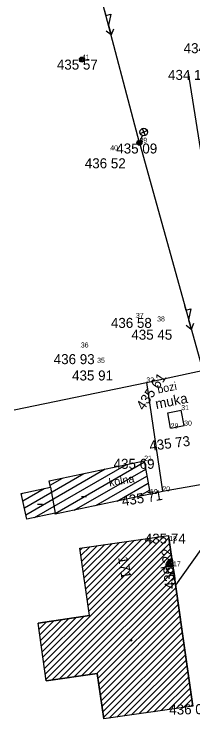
# Model space of a CAD drawing. Extents: x -559180 to -551373, y -1076947 to -1072071.
# Drawn here: x -553991.1 to -553973.2, y -1074158.6 to -1074088 of the extents above; entities that cross this region are included whole.
import ezdxf

# ---------------------------------------------------------------- set-up
doc = ezdxf.new("R2010")
doc.units = 0
for name, color, linetype in [('12_PLOTY', 7, 'Continuous'), ('14_BUDOVY', 7, 'Continuous'), ('18_POLOHOPIS', 7, 'Continuous'), ('1_VODA_ZN', 7, 'Continuous'), ('20_EL_ZN', 7, 'Continuous'), ('27_HRANA_PATA', 7, 'Continuous'), ('32', 7, 'Continuous'), ('3_BODY', 7, 'Continuous'), ('47_ZN_STAV_OBJ$', 7, 'Continuous'), ('52_POPIS_UCELOVY', 7, 'Continuous'), ('54_C_POPISNA', 7, 'Continuous'), ('6_VYSKY', 7, 'Continuous'), ('NNnadzemní', 7, 'Continuous')]:
    doc.layers.add(name, color=color, linetype=linetype)

# ---------------------------------------------------------------- blocks, each defined once
blk = doc.blocks.new('SLB')
at = {"layer": '20_EL_ZN'}
for radius in [0.25, 0.158, 0.05]:
    blk.add_circle((0, 0), radius, dxfattribs=at)
blk = doc.blocks.new('LA')
at = {"layer": '20_EL_ZN'}
for p, q in [((-0.265, 1.415), (0.265, 0.885)), ((-0.265, 0.885), (0.265, 1.415)), ((0, 0), (0, 0.775))]:
    blk.add_line(p, q, dxfattribs=at)
for centre, radius in [((0, 1.15), 0.375), ((0, 0), 0.19), ((0, 0), 0.05)]:
    blk.add_circle(centre, radius, dxfattribs=at)
blk = doc.blocks.new('VVH')
at = {"layer": '47_ZN_STAV_OBJ$'}
for p, q in [((-0.001, 0.746), (0, 1.246)), ((0, -0.004), (-0.001, 0.746)), ((0, -0.004), (0, 0)), ((0.1, 0.096), (0.099, 0.646)), ((0.099, 0.646), (0.5, 0.396)), ((0.1, 0.096), (0.2, 0.196)), ((0.65, 0.096), (0.1, 0.096)), ((0.399, 0.346), (0.199, 0.496)), ((0.199, 0.496), (0.2, 0.196)), ((0.2, 0.196), (0.35, 0.346)), ((0.2, 0.196), (0.5, 0.196)), ((0.5, 0.196), (0.399, 0.346)), ((0.5, 0.396), (0.65, 0.096)), ((-1.251, -0.004), (-0.751, -0.004)), ((-0.751, -0.004), (0, -0.004)), ((0.75, -0.004), (0, -0.004)), ((0.75, -0.004), (1.25, -0.004))]:
    blk.add_line(p, q, dxfattribs=at)
for start, end in [(89.99989, 179.99989), (359.99989, 89.99989)]:
    blk.add_arc((0, -0.004), 0.75, start, end, dxfattribs=at)
blk = doc.blocks.new('BD')
at = {"layer": '47_ZN_STAV_OBJ$'}
blk.add_line((-0.25, 0), (0.25, 0), dxfattribs=at)
blk = doc.blocks.new('BZ')
at = {"layer": '47_ZN_STAV_OBJ$'}
blk.add_circle((0, 0), 0.0875, dxfattribs=at)
blk = doc.blocks.new('POINT_DISPLAY')
blk.add_line((0, 0), (0, 0))
blk = doc.blocks.new('ELNN')
at = {"layer": '20_EL_ZN'}
for p, q in [((0, 0), (0.5, 0)), ((0.5, 0), (0.5, 0.5)), ((0.5, 0.5), (1.5, 0)), ((1.5, 0), (2.5, 0))]:
    blk.add_line(p, q, dxfattribs=at)
blk.add_lwpolyline([(2, 0.375), (2.5, 0), (2, -0.375)], dxfattribs=at)

msp = doc.modelspace()

# ---------------------------------------------------------------- linework, layer by layer
at = {"layer": '12_PLOTY'}
for p, q in [((-553977.86, -1074124.9), (-553971.12, -1074123.44)), ((-553991.08, -1074127.63), (-553977.86, -1074124.9)), ((-553977.86, -1074124.9), (-553976.26, -1074135.79)), ((-553976.26, -1074135.79), (-553968.16, -1074134.34)), ((-553977.49, -1074136.07), (-553976.26, -1074135.79))]:
    msp.add_line(p, q, dxfattribs=at)
at = {"layer": '14_BUDOVY'}
for p, q in [((-553987.57, -1074134.75), (-553978.07, -1074132.73)), ((-553978.07, -1074132.73), (-553977.49, -1074136.07)), ((-553987.454, -1074135.393), (-553987.57, -1074134.75)), ((-553990.36, -1074136.01), (-553987.454, -1074135.393)), ((-553989.81, -1074138.58), (-553990.36, -1074136.01)), ((-553987.454, -1074135.393), (-553986.989, -1074137.985)), ((-553977.49, -1074136.07), (-553986.97, -1074138.09)), ((-553986.989, -1074137.985), (-553989.81, -1074138.58)), ((-553986.97, -1074138.09), (-553986.989, -1074137.985)), ((-553984.508, -1074141.485), (-553975.648, -1074140.205)), ((-553973.23, -1074157.29), (-553975.648, -1074140.205)), ((-553975.648, -1074140.205), (-553973.23, -1074157.29)), ((-553983.538, -1074148.235), (-553984.508, -1074141.485)), ((-553983.538, -1074148.235), (-553988.688, -1074148.975)), ((-553988.688, -1074148.975), (-553983.538, -1074148.235)), ((-553987.89, -1074154.75), (-553988.688, -1074148.975)), ((-553987.89, -1074154.75), (-553982.78, -1074154.01)), ((-553982.78, -1074154.01), (-553987.89, -1074154.75)), ((-553982.78, -1074154.01), (-553982.12, -1074158.57)), ((-553982.12, -1074158.57), (-553982.78, -1074154.01)), ((-553973.23, -1074157.29), (-553982.12, -1074158.57))]:
    msp.add_line(p, q, dxfattribs=at)
at = {"layer": '18_POLOHOPIS'}
for p, q in [((-553975.72, -1074127.939), (-553974.37, -1074127.669)), ((-553975.433, -1074129.473), (-553975.72, -1074127.939)), ((-553974.08, -1074129.22), (-553974.37, -1074127.669)), ((-553975.43, -1074129.49), (-553974.08, -1074129.22))]:
    msp.add_line(p, q, dxfattribs=at)
at = {"layer": '27_HRANA_PATA'}
msp.add_line((-553968.663, -1074125.617), (-553973.683, -1074093.697), dxfattribs=at)
at = {"layer": '32'}
for p, q in [((-553989.033, -1074138.416), (-553979.834, -1074133.105)), ((-553986.984, -1074138.012), (-553978.049, -1074132.854)), ((-553989.904, -1074138.14), (-553981.971, -1074133.56)), ((-553985.065, -1074137.684), (-553977.926, -1074133.562)), ((-553990.053, -1074137.446), (-553984.109, -1074134.014)), ((-553987.491, -1074135.187), (-553986.246, -1074134.468)), ((-553982.926, -1074137.228), (-553977.803, -1074134.27)), ((-553980.786, -1074136.772), (-553977.68, -1074134.979)), ((-553990.35, -1074136.058), (-553990.211, -1074135.978)), ((-553990.201, -1074136.752), (-553988.076, -1074135.525)), ((-553978.646, -1074136.316), (-553977.556, -1074135.687)), ((-553983.601, -1074147.794), (-553976.074, -1074140.267)), ((-553988.137, -1074152.965), (-553975.614, -1074140.443)), ((-553984.081, -1074144.455), (-553980.537, -1074140.911)), ((-553984.001, -1074145.012), (-553979.794, -1074140.804)), ((-553983.921, -1074145.568), (-553979.05, -1074140.696)), ((-553983.841, -1074146.124), (-553978.306, -1074140.589)), ((-553983.761, -1074146.681), (-553977.562, -1074140.482)), ((-553983.681, -1074147.237), (-553976.818, -1074140.374)), ((-553988.059, -1074153.524), (-553975.535, -1074141)), ((-553987.982, -1074154.084), (-553975.457, -1074141.558)), ((-553984.481, -1074141.673), (-553984.257, -1074141.449)), ((-553984.401, -1074142.229), (-553983.513, -1074141.341)), ((-553984.321, -1074142.786), (-553982.769, -1074141.234)), ((-553984.241, -1074143.342), (-553982.025, -1074141.126)), ((-553984.161, -1074143.899), (-553981.281, -1074141.019)), ((-553987.905, -1074154.643), (-553975.378, -1074142.115)), ((-553987.289, -1074154.663), (-553975.299, -1074142.673)), ((-553986.544, -1074154.555), (-553975.22, -1074143.23)), ((-553985.8, -1074154.447), (-553975.141, -1074143.788)), ((-553985.056, -1074154.34), (-553975.062, -1074144.345)), ((-553984.312, -1074154.232), (-553974.983, -1074144.903)), ((-553983.568, -1074154.124), (-553974.904, -1074145.46)), ((-553982.824, -1074154.016), (-553974.825, -1074146.018)), ((-553982.704, -1074154.533), (-553974.746, -1074146.575)), ((-553982.624, -1074155.089), (-553974.668, -1074147.133)), ((-553982.543, -1074155.645), (-553974.589, -1074147.69)), ((-553988.446, -1074150.729), (-553986.357, -1074148.64)), ((-553988.368, -1074151.288), (-553985.614, -1074148.533)), ((-553988.291, -1074151.847), (-553984.871, -1074148.426)), ((-553988.214, -1074152.406), (-553984.127, -1074148.32)), ((-553982.463, -1074156.201), (-553974.51, -1074148.248)), ((-553988.677, -1074149.051), (-553988.587, -1074148.96)), ((-553988.6, -1074149.61), (-553987.843, -1074148.854)), ((-553988.523, -1074150.17), (-553987.1, -1074148.747)), ((-553982.382, -1074156.757), (-553974.431, -1074148.805)), ((-553982.302, -1074157.313), (-553974.352, -1074149.363)), ((-553982.221, -1074157.869), (-553974.273, -1074149.92)), ((-553982.141, -1074158.425), (-553974.194, -1074150.478)), ((-553981.571, -1074158.491), (-553974.115, -1074151.035)), ((-553980.827, -1074158.384), (-553974.036, -1074151.593)), ((-553980.084, -1074158.277), (-553973.957, -1074152.15)), ((-553979.34, -1074158.17), (-553973.878, -1074152.708)), ((-553978.597, -1074158.063), (-553973.8, -1074153.265)), ((-553977.854, -1074157.956), (-553973.721, -1074153.823)), ((-553977.11, -1074157.849), (-553973.642, -1074154.38)), ((-553976.367, -1074157.742), (-553973.563, -1074154.938)), ((-553975.623, -1074157.635), (-553973.484, -1074155.495)), ((-553974.88, -1074157.528), (-553973.405, -1074156.053)), ((-553974.136, -1074157.42), (-553973.326, -1074156.61)), ((-553973.393, -1074157.313), (-553973.247, -1074157.168))]:
    msp.add_line(p, q, dxfattribs=at)
at = {"layer": 'NNnadzemní'}
for p, q in [((-553978.55, -1074100.91), (-553986.472, -1074070.829)), ((-553978.55, -1074100.91), (-553968.72, -1074136.39)), ((-553968.72, -1074136.39), (-553974.944, -1074145.179))]:
    msp.add_line(p, q, dxfattribs=at)

# ---------------------------------------------------------------- block references
at = {"layer": '1_VODA_ZN'}
for p in [(-553984.3, -1074092.59), (-553978.55, -1074100.91), (-553981.47, -1074101.67), (-553978.9, -1074118.44), (-553976.78, -1074118.79), (-553984.41, -1074121.4), (-553982.78, -1074122.93), (-553977.86, -1074124.9), (-553974.37, -1074127.67), (-553975.43, -1074129.49), (-553974.08, -1074129.22), (-553978.07, -1074132.73), (-553976.26, -1074135.79), (-553977.49, -1074136.07), (-553975.57, -1074140.76), (-553975.19, -1074143.3), (-553973.23, -1074157.29)]:
    msp.add_blockref('POINT_DISPLAY', p, dxfattribs=at)
at = {"layer": '20_EL_ZN'}
for name, p, xscale, yscale, rotation in [('ELNN', (-553982.029, -1074087.699), 0.9999986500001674, 0.9999986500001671, -75.24591264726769), ('LA', (-553978.55, -1074100.91), 0.9999998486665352, 0.9999998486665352, -21.76796701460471), ('ELNN', (-553974.042, -1074117.182), 1.0000007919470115, 1.0000007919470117, -74.514106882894)]:
    msp.add_blockref(name, p, dxfattribs=dict(at, xscale=xscale, yscale=yscale, rotation=rotation))
for p in [(-553984.3, -1074092.59), (-553978.55, -1074100.91)]:
    msp.add_blockref('SLB', p, dxfattribs=at)
at = {"layer": '47_ZN_STAV_OBJ$'}
for name, p in [('BD', (-553984.078, -1074136.313)), ('BD', (-553988.483, -1074137.092)), ('BZ', (-553979.413, -1074150.707))]:
    msp.add_blockref(name, p, dxfattribs=at)
at = {"layer": '47_ZN_STAV_OBJ$', "xscale": 0.999998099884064, "yscale": 0.9999980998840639, "rotation": 98.58938064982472}
msp.add_blockref('VVH', (-553975.176, -1074143.285), dxfattribs=at)

# ---------------------------------------------------------------- texts
at = {"layer": '3_BODY'}
for s, p in [('41', (-553984.3, -1074092.59)), ('39', (-553978.55, -1074100.91)), ('40', (-553981.47, -1074101.67)), ('37', (-553978.9, -1074118.44)), ('38', (-553976.78, -1074118.79)), ('36', (-553984.41, -1074121.4)), ('35', (-553982.78, -1074122.93)), ('32', (-553977.86, -1074124.9)), ('31', (-553974.37, -1074127.67)), ('29', (-553975.43, -1074129.49)), ('30', (-553974.08, -1074129.22)), ('21', (-553978.07, -1074132.73)), ('20', (-553976.26, -1074135.79)), ('19', (-553977.49, -1074136.07)), ('18', (-553975.57, -1074140.76)), ('17', (-553975.19, -1074143.3))]:
    msp.add_text(s, height=0.5, dxfattribs=at).set_placement(p)
at = {"layer": '52_POPIS_UCELOVY'}
for s, height, rotation, p in [('bozi', 0.8, 11.30993, (-553976.686, -1074126.005)), ('muka', 1, 11.30993, (-553976.863, -1074127.568)), ('kolna', 0.8, 9.84536, (-553981.534, -1074135.319))]:
    msp.add_text(s, height=height, rotation=rotation, dxfattribs=at).set_placement(p)
at = {"layer": '54_C_POPISNA'}
msp.add_text('171', height=1, rotation=278.9388, dxfattribs=at).set_placement((-553980.687, -1074142.402))
at = {"layer": '6_VYSKY'}
for s, p in [('434 29', (-553974.136, -1074091.947)), ('435 57', (-553986.805, -1074093.59)), ('434 12', (-553975.695, -1074094.62)), ('435 09', (-553980.866, -1074101.986)), ('436 52', (-553984.013, -1074103.465)), ('436 58', (-553981.405, -1074119.44)), ('435 45', (-553979.361, -1074120.622)), ('436 93', (-553987.12, -1074123.068)), ('435 91', (-553985.285, -1074124.701)), ('435 69', (-553981.136, -1074133.543)), ('435 74', (-553978.014, -1074141.03))]:
    msp.add_text(s, height=1, dxfattribs=at).set_placement(p)
for s, rotation, p in [('435 61', 55.5594, (-553978.133, -1074127.765)), ('435 73', 7.29021, (-553977.496, -1074131.748)), ('435 71', 8.90216, (-553980.237, -1074137.275)), ('436 22', 95.58674, (-553974.983, -1074145.523)), ('436 01', 1.087, (-553975.561, -1074158.151))]:
    msp.add_text(s, height=1, rotation=rotation, dxfattribs=at).set_placement(p)

doc.saveas('drawing.dxf')
